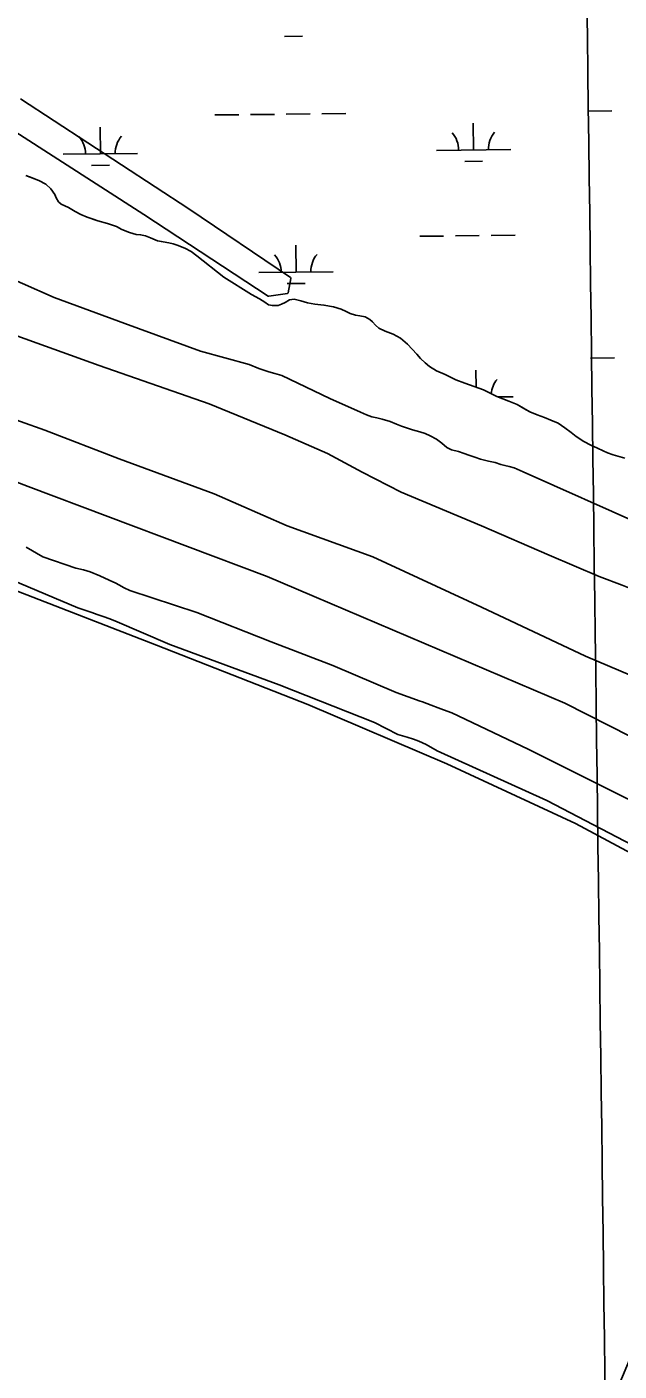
# Model space of a CAD drawing. Extents: x 3734862 to 3772949, y 391520 to 417239.
# Drawn here: x 3756719 to 3757516, y 405048 to 406857 of the extents above; entities that cross this region are included whole.
import ezdxf

# ---------------------------------------------------------------- set-up
doc = ezdxf.new("R2010")
doc.units = 0
for name, color, linetype in [('V-GRID-MAJR', 7, 'Continuous'), ('V-LEVE-TOET', 7, 'Continuous'), ('V-ROAD-CNTR', 7, 'Continuous'), ('V-SITE-VEGE', 7, 'Continuous'), ('V-TOPO-SHOR', 7, 'Continuous'), ('V-WETL-SWMP', 7, 'Continuous')]:
    doc.layers.add(name, color=color, linetype=linetype)

msp = doc.modelspace()

# ---------------------------------------------------------------- linework, layer by layer
at = {"layer": 'V-GRID-MAJR'}
msp.add_spline([(3757600.991, 397094.195), (3757521.699, 403151.107), (3757442.364, 409211.393), (3757363.028, 415271.68200000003), (3757362.984, 415275.05)], degree=3, dxfattribs=at)
at = {"layer": 'V-LEVE-TOET'}
for points in [[(3758389.129, 405595.096), (3758269.769, 405677.071), (3758077.91, 405800.009), (3757968.799, 405863.593), (3757953.38, 405872.729), (3757921.044, 405888.042), (3757902.923, 405898.767), (3757867.8370000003, 405919.038), (3757800.427, 405963.042), (3757705.555, 406016.33900000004), (3757558.128, 406090.911), (3757520.256, 406106.168), (3757489.326, 406117.451), (3757422.106, 406146.30100000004), (3757330.941, 406185.952), (3757222.758, 406231.264), (3757170.274, 406257.978), (3757123.596, 406283.06200000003), (3757066.4280000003, 406308.28500000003), (3756964.415, 406350.021), (3756816.687, 406401.678), (3756694.501, 406445.618)], [(3756546.6210000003, 406384.778), (3756743.444, 406314.61), (3756843.556, 406276.007), (3756971.1410000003, 406228.886), (3757069.639, 406185.643), (3757184.866, 406144.12200000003), (3757330.8310000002, 406076.56), (3757470.6010000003, 406010.63300000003), (3757657.972, 405930.876), (3757766.393, 405873.907), (3757836.1750000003, 405832.979), (3757852.719, 405820.72000000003), (3757866.948, 405809.657), (3757880.416, 405788.992), (3757886.984, 405786.189), (3757906.37, 405783.215), (3757925.6950000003, 405775.58), (3757983.223, 405748.411), (3758137.761, 405653.157), (3758328.403, 405526.349)]]:
    msp.add_lwpolyline(points, dxfattribs=at)
at = {"layer": 'V-ROAD-CNTR'}
msp.add_lwpolyline([(3752768.1024246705, 407776.51742121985), (3753298.8793631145, 407554.5418651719), (3753550.027860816, 407456.30706164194), (3754642.161676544, 407037.4278994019), (3755877.762205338, 406563.7818466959), (3756721.3355181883, 406238.93549638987), (3757042.465875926, 406117.539739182), (3757443.235074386, 405947.209079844), (3757798.3393641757, 405766.9804403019), (3758154.4656519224, 405553.043868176)], dxfattribs=at)
at = {"layer": 'V-SITE-VEGE'}
for points in [[(3756710.903, 406760.422), (3756937.301, 406612.55100000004), (3757074.21, 406520.02400000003), (3757074.616, 406519.45900000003), (3757074.632, 406519.004), (3757070.852, 406499.49700000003), (3757070.489, 406498.903), (3757070.012, 406498.696), (3757044.809, 406495.061), (3757044.129, 406495.208), (3756876.65, 406604.971), (3756522.901, 406832.467)], [(3756697.4930000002, 406101.581), (3756893.681, 406025.278), (3757097.279, 405945.292), (3757284.306, 405865.52), (3757457.522, 405785.376), (3757656.625, 405678.382), (3757768.292, 405622.24), (3757773.205, 405617.757), (3757775.097, 405614.693), (3757776.412, 405609.706), (3757774.917, 405600.88800000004), (3757720.3170000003, 405480.363), (3757615.253, 405238.474), (3757530.161, 405063.01900000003), (3757428.193, 404820.802)]]:
    msp.add_lwpolyline(points, dxfattribs=at)
at = {"layer": 'V-TOPO-SHOR'}
for points in [[(3756931.8680000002, 406559.837), (3756921.407, 406563.663), (3756916.08, 406565.391), (3756910.196, 406566.759), (3756900.63, 406568.545), (3756895.2970000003, 406569.536), (3756885.571, 406573.352), (3756879.157, 406576.387), (3756872.3510000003, 406577.765), (3756866.455, 406578.212), (3756857.634, 406580.54000000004), (3756847.359, 406584.54600000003), (3756840.038, 406588.7), (3756827.736, 406592.918), (3756815.06, 406596.588), (3756808.447, 406598.704), (3756800.3680000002, 406601.391), (3756791.93, 406604.819), (3756784.424, 406608.97500000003), (3756775.272, 406614.259), (3756765.558, 406618.811), (3756761.915, 406622.178), (3756758.849, 406627.566), (3756757.245, 406631.828), (3756751.626, 406639.279), (3756744.886, 406645.63800000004), (3756735.365, 406650.92600000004), (3756726.738, 406654.172), (3756717.93, 406657.422)], [(3757523.8340000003, 406276.953), (3757508.0300000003, 406281.217), (3757500.321, 406284.082), (3757494.4560000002, 406286.742), (3757486.944, 406290.527), (3757477.957, 406294.33400000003), (3757468.8000000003, 406299.25), (3757458.196, 406306.211), (3757451.444, 406311.646), (3757443.225, 406317.83900000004), (3757434.085, 406323.86), (3757424.367, 406328.229), (3757415.561, 406331.663), (3757405.8310000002, 406335.11), (3757395.924, 406339.114), (3757387.872, 406343.828), (3757378.719, 406349.112), (3757367.529, 406353.499), (3757351.569, 406359.979), (3757342.406, 406364.523), (3757333.796, 406368.87700000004), (3757320.947, 406373.471), (3757308.647, 406377.69), (3757296.353, 406382.462), (3757281.875, 406389.472), (3757270.325, 406394.604), (3757260.812, 406400.445), (3757255.1550000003, 406405.129), (3757248.964, 406411.11100000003), (3757244.059, 406416.893), (3757238.239, 406423.053), (3757231.511, 406430.33400000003), (3757221.842, 406438.391), (3757211.957, 406443.867), (3757201.5, 406448.061), (3757192.884, 406452.047), (3757188.511, 406456.161), (3757184.507, 406460.271), (3757180.866, 406463.82300000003), (3757174.64, 406467.222), (3757167.2800000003, 406468.427), (3757161.387, 406469.24), (3757154.412, 406471.728), (3757148.917, 406474.567), (3757142.132, 406477.42100000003), (3757131.845, 406480.50800000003), (3757118.969, 406483.074), (3757106.63, 406484.342), (3757096.6950000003, 406486.13), (3757087.879, 406488.827), (3757079.054, 406490.971), (3757072.771, 406489.947), (3757067.005, 406486.33400000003), (3757062, 406484.37), (3757057.5500000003, 406482.4), (3757049.802, 406482.316), (3757044.469, 406483.494), (3757039.3510000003, 406486.879), (3757032.216, 406491.215), (3757021.417, 406497.441), (3756984.465, 406520.423), (3756948.144, 406549.298), (3756940.29, 406555.116), (3756931.8680000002, 406559.837)], [(3757547.739, 406186.829), (3757386.944, 406258.455), (3757375.0270000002, 406263.958), (3757368.2290000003, 406265.892), (3757362.5300000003, 406267.25800000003), (3757356.83, 406268.624), (3757349.115, 406270.938), (3757340.475, 406272.89400000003), (3757329.631, 406275.691), (3757321.92, 406278.374), (3757314.025, 406281.059), (3757307.6, 406283.355), (3757299.8880000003, 406285.854), (3757290.7, 406288.371), (3757284.098, 406291.223), (3757277.538, 406297.212), (3757270.6010000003, 406302.64900000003), (3757261.805, 406307.005), (3757255.022, 406310.045), (3757247.858, 406312.166), (3757238.12, 406314.876), (3757230.225, 406317.561), (3757223.2490000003, 406320.049), (3757216.458, 406322.53500000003), (3757208.207, 406326.148), (3757197.184, 406329.427), (3757190.201, 406331.178), (3757183.582, 406332.74), (3757176.0530000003, 406335.237), (3757168.353, 406338.655), (3757127.106, 406357.452), (3757062.592, 406388.17), (3757053.036, 406390.693), (3757044.95, 406393.011), (3757031.366, 406397.799), (3757018.525, 406402.946), (3756953.106, 406420.768), (3756851.247, 406458.244), (3756755.992, 406493.23600000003), (3756670.545, 406530.868)], [(3757578.037, 405793.088), (3757477.816, 405842.906), (3757393.848, 405885.16000000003), (3757291.222, 405933.907), (3757279.705, 405938.283), (3757272.573, 405940.95), (3757263.433, 405944.558), (3757251.362, 405948.759), (3757248.253, 405949.902), (3757216.0670000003, 405961.53), (3757130.921, 405997.92100000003), (3757047.918, 406029.692), (3756948.115, 406069.212), (3756858.1010000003, 406098.869), (3756850.429, 406102.277), (3756843.319, 406106.412), (3756839.3030000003, 406108.484), (3756829.988, 406112.832), (3756817.756, 406118.688), (3756804.779, 406124.00200000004), (3756795.4450000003, 406126.697), (3756785.184, 406129.036), (3756740.736, 406144.316), (3756718.301, 406156.92)], [(3758202.0270000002, 405372.441), (3758042.435, 405476.685), (3757813.954, 405609.942), (3757596.6040000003, 405723.393), (3757418.856, 405816.114), (3757271.085, 405882.905), (3757256.312, 405891.366), (3757246.451, 405896.088), (3757239.504, 405898.751), (3757230.903, 405901.251), (3757218.457, 405905.08900000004), (3757187.063, 405921.117), (3757058.926, 405971.85000000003), (3756911.728, 406026.13800000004), (3756837.545, 406057.977), (3756829.505, 406061.206), (3756823.287, 406063.492), (3756814.1410000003, 406066.552), (3756806.639, 406069.038), (3756787.984, 406075.528), (3756689.123, 406117.059)]]:
    msp.add_lwpolyline(points, dxfattribs=at)
at = {"layer": 'V-WETL-SWMP'}
for p, q in [((3757066.104695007, 406844.55170397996), (3757090.103345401, 406844.80519804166)), ((3756972.3713880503, 406738.9158599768), (3757004.3695885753, 406739.25385205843)), ((3757020.368688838, 406739.42284809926), (3757052.3668893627, 406739.76084018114)), ((3757068.365989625, 406739.9298362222), (3757100.3641901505, 406740.2678283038)), ((3757116.363290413, 406740.43682434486), (3757148.361490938, 406740.7748164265)), ((3757474.2511639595, 406744.2171390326), (3757506.2493644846, 406744.55513111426)), ((3756818.3240919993, 406686.54389205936), (3756817.9438077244, 406722.54185457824)), ((3757320.2038679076, 406691.84517111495), (3757319.8235836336, 406727.84313363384)), ((3756768.3269036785, 406686.0157794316), (3756868.3212803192, 406687.0720046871)), ((3757270.2066795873, 406691.3170584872), (3757370.201056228, 406692.3732837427)), ((3756806.487771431, 406670.9870183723), (3756830.4864218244, 406671.24051243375)), ((3757308.3675473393, 406676.2882974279), (3757332.366197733, 406676.54179148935)), ((3757248.019356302, 406575.64435034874), (3757280.0175568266, 406575.9823424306)), ((3757296.0166570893, 406576.1513384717), (3757328.014857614, 406576.4893305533)), ((3757344.0139578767, 406576.65832659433), (3757376.012158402, 406576.996318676)), ((3757081.4552119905, 406527.45240597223), (3757081.0749277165, 406563.45036849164)), ((3757031.45802367, 406526.9242933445), (3757131.4524003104, 406527.9805186)), ((3757069.618891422, 406511.8955322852), (3757093.6175418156, 406512.1490263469)), ((3757477.7653603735, 406411.56096733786), (3757509.763560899, 406411.8989594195)), ((3757323.5770981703, 406372.5329491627), (3757323.337780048, 406395.1869619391)), ((3757352.7601023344, 406359.495766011), (3757373.7152526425, 406359.71711204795))]:
    msp.add_line(p, q, dxfattribs=at)
msp.add_lwpolyline([(3757523.8340000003, 406276.953), (3757508.0300000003, 406281.216), (3757500.322, 406284.083), (3757494.4560000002, 406286.742), (3757486.944, 406290.528), (3757477.958, 406294.33400000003), (3757468.801, 406299.249), (3757458.196, 406306.211), (3757451.444, 406311.647), (3757443.2260000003, 406317.84), (3757434.0840000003, 406323.86100000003), (3757424.367, 406328.229), (3757415.56, 406331.664), (3757405.8310000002, 406335.11100000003), (3757395.924, 406339.113), (3757378.72, 406349.112), (3757367.528, 406353.499), (3757351.569, 406359.978), (3757333.796, 406368.878), (3757320.947, 406373.472), (3757308.647, 406377.69), (3757296.353, 406382.461), (3757281.876, 406389.473), (3757270.325, 406394.604), (3757260.811, 406400.445), (3757255.156, 406405.129), (3757248.964, 406411.11100000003), (3757244.06, 406416.892), (3757231.511, 406430.33400000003), (3757221.842, 406438.391), (3757211.9560000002, 406443.868), (3757201.4990000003, 406448.06200000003), (3757192.883, 406452.047), (3757188.511, 406456.161), (3757184.507, 406460.271), (3757180.866, 406463.822), (3757174.64, 406467.223), (3757167.279, 406468.42600000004), (3757161.3880000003, 406469.24), (3757154.413, 406471.729), (3757148.918, 406474.567), (3757142.132, 406477.422), (3757131.845, 406480.507), (3757118.969, 406483.07300000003), (3757106.63, 406484.341), (3757096.6950000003, 406486.13), (3757087.878, 406488.827), (3757079.054, 406490.971), (3757072.77, 406489.947), (3757067.006, 406486.33400000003), (3757062.001, 406484.371), (3757057.5500000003, 406482.4), (3757049.8030000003, 406482.317), (3757044.47, 406483.493), (3757039.3510000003, 406486.88), (3757032.216, 406491.21400000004), (3757021.416, 406497.441), (3756984.465, 406520.423), (3756948.143, 406549.298), (3756940.289, 406555.117), (3756931.8680000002, 406559.838), (3756921.406, 406563.663), (3756916.0810000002, 406565.392), (3756910.197, 406566.76), (3756895.296, 406569.536), (3756885.572, 406573.352), (3756879.157, 406576.386), (3756872.352, 406577.766), (3756866.4560000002, 406578.212), (3756857.6350000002, 406580.54000000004), (3756847.36, 406584.547), (3756840.037, 406588.7), (3756827.736, 406592.918), (3756815.06, 406596.588), (3756800.369, 406601.39), (3756791.931, 406604.82), (3756784.424, 406608.97500000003), (3756775.272, 406614.25800000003), (3756765.558, 406618.811), (3756761.914, 406622.178), (3756758.849, 406627.566), (3756757.245, 406631.829), (3756751.625, 406639.279), (3756744.8850000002, 406645.637), (3756735.365, 406650.925), (3756717.93, 406657.423)], dxfattribs=at)
for centre, radius, start, end in [((3756763.079246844, 406686.43517852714), 35.24628790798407, 359.8333642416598, 41.377022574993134), ((3756873.558906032, 406687.60215821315), 35.246287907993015, 139.83336069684, 181.37701903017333), ((3757264.959022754, 406691.73645758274), 35.24628790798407, 359.8333642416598, 41.377022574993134), ((3757375.4386819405, 406692.90343726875), 35.246287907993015, 139.83336069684, 181.37701903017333), ((3757026.210366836, 406527.34369244), 35.24628790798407, 359.8333642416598, 41.377022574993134), ((3757136.690026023, 406528.5106721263), 35.246287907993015, 139.83336069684, 181.37701903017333), ((3757378.952878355, 406360.247265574), 35.246287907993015, 139.83336069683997, 174.1734178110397)]:
    msp.add_arc(centre, radius, start, end, dxfattribs=at)

doc.saveas('drawing.dxf')
